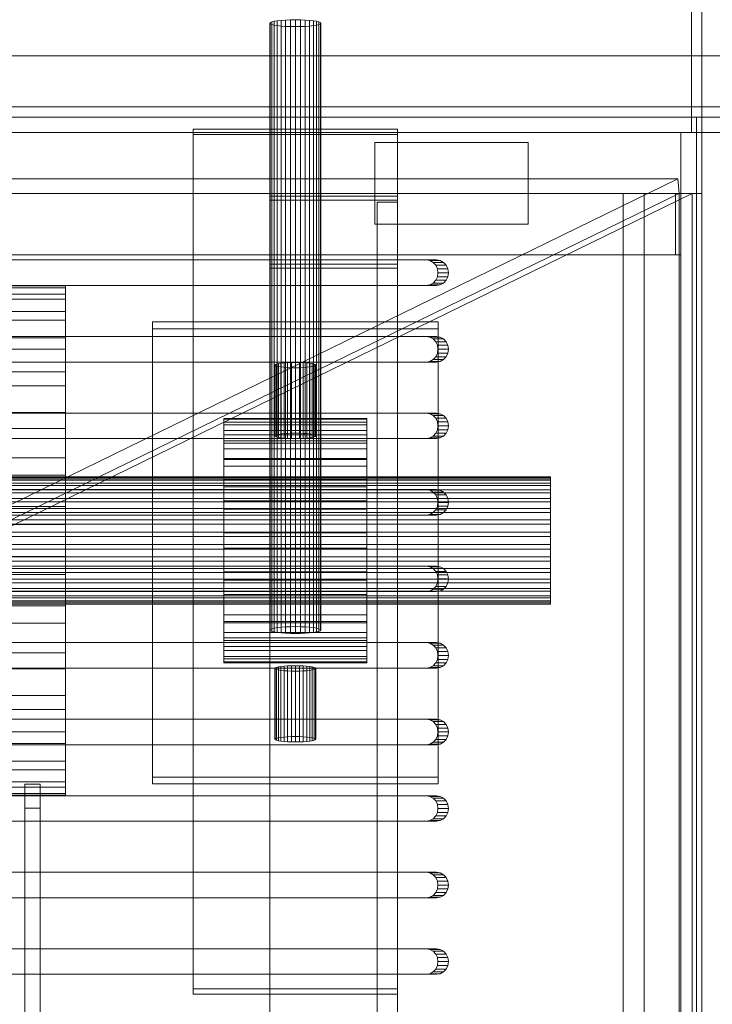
# Model space of a CAD drawing. Header units: millimetres. Extents: x -4738 to 65662, y -68080 to 6847.
# Tile 741 of 1056: x 27701 to 27837, y -17951 to -17758. Entities that reach past the tile are written whole.
import ezdxf

# ---------------------------------------------------------------- set-up
doc = ezdxf.new("R2010")
doc.units = ezdxf.units.MM
doc.layers.add('superior_bajante_movil', color=7, linetype='Continuous', lineweight=0)
doc.layers.add('superior_C09', color=7, linetype='Continuous', lineweight=0)

msp = doc.modelspace()

# ---------------------------------------------------------------- linework, layer by layer
at = {"layer": 'superior_bajante_movil'}
for p, q in [((27832.64, -17780), (27832.64, -17745)), ((27834.693, -17745), (27834.693, -17780)), ((28352.55, -17765), (26849.041, -17765)), ((26850.067, -17765), (28353.576, -17765)), ((26833.309, -17775), (28336.817, -17775)), ((28350.498, -17775), (26846.989, -17775)), ((26849.041, -17777), (28352.55, -17777)), ((26850.067, -17777), (28353.576, -17777)), ((28350.498, -17777), (27833.667, -17777)), ((27833.667, -17777), (27833.667, -18183)), ((27834.693, -17777), (27833.667, -17777)), ((27834.693, -18183), (27834.693, -17777)), ((27834.693, -17777), (28351.524, -17777)), ((26850.067, -17780), (28353.576, -17780)), ((27830.588, -17780), (27078.834, -17780)), ((27080.886, -17780), (27832.64, -17780)), ((27082.939, -17780), (27834.693, -17780)), ((27836.745, -17780), (27084.991, -17780)), ((27830.588, -17792), (27830.588, -17780)), ((27834.693, -17780), (27830.588, -17780)), ((27834.693, -17780), (27832.64, -17780)), ((28351.524, -17780), (27834.693, -17780)), ((27834.693, -17780), (27834.693, -18180)), ((27836.745, -17780), (27834.693, -17780)), ((27834.693, -17780), (27834.693, -17792)), ((27770.656, -17798), (27770.656, -17782)), ((27770.656, -17782), (27800.656, -17782)), ((27800.656, -17782), (27800.656, -17798)), ((27829.98, -17789.103), (27078.226, -17789.103)), ((27649.801, -17877.103), (27829.98, -17789.103)), ((27829.98, -17789.103), (27830.246, -17792)), ((27829.562, -17792), (27077.808, -17792)), ((27078.492, -17792), (27830.246, -17792)), ((27078.834, -17792), (27830.588, -17792)), ((27834.693, -17792), (27082.939, -17792)), ((27650.067, -17880), (27830.246, -17792)), ((27832.777, -17792), (27652.598, -17880)), ((27830.588, -17792), (27819.312, -17792)), ((27819.312, -17792), (27819.312, -18168)), ((27823.416, -17792), (27819.312, -17792)), ((27823.416, -18168), (27823.416, -17792)), ((27823.416, -17792), (27834.693, -17792)), ((27829.562, -17804), (27829.562, -17792)), ((27830.588, -17792), (27829.562, -17792)), ((27830.246, -17792), (27830.246, -18168)), ((27830.246, -17792), (27832.777, -17792)), ((27834.693, -17792), (27830.588, -17792)), ((27830.588, -18168), (27830.588, -17792)), ((27830.588, -17792), (27830.588, -17804)), ((27832.777, -18168), (27832.777, -17792)), ((27834.693, -17792), (27834.693, -18168)), ((27800.656, -17798), (27770.656, -17798)), ((27077.808, -17804), (27829.562, -17804)), ((27830.588, -17804), (27078.834, -17804)), ((27830.588, -17804), (27829.562, -17804)), ((27780.66, -17805), (27644.405, -17805)), ((27646.457, -17805), (27782.712, -17805)), ((27780.66, -17805), (27782.712, -17805)), ((27781.386, -17805.122), (27780.66, -17805)), ((27781.386, -17805.122), (27783.438, -17805.122)), ((27782.041, -17805.477), (27781.386, -17805.122)), ((27782.041, -17805.477), (27784.093, -17805.477)), ((27782.561, -17806.031), (27782.041, -17805.477)), ((27782.561, -17806.031), (27784.613, -17806.031)), ((27782.895, -17806.727), (27782.561, -17806.031)), ((27782.712, -17805), (27783.438, -17805.122)), ((27782.895, -17806.727), (27784.947, -17806.727)), ((27783.01, -17807.5), (27782.895, -17806.727)), ((27783.438, -17805.122), (27784.093, -17805.477)), ((27784.093, -17805.477), (27784.613, -17806.031)), ((27784.613, -17806.031), (27784.947, -17806.727)), ((27784.947, -17806.727), (27785.062, -17807.5)), ((27782.561, -17808.969), (27782.895, -17808.273)), ((27782.895, -17808.273), (27783.01, -17807.5)), ((27782.895, -17808.273), (27784.947, -17808.273)), ((27783.01, -17807.5), (27785.062, -17807.5)), ((27784.947, -17808.273), (27784.613, -17808.969)), ((27785.062, -17807.5), (27784.947, -17808.273)), ((27644.405, -17810), (27780.66, -17810)), ((27782.712, -17810), (27646.457, -17810)), ((27780.66, -17810), (27781.386, -17809.878)), ((27780.66, -17810), (27782.712, -17810)), ((27781.386, -17809.878), (27782.041, -17809.523)), ((27781.386, -17809.878), (27783.438, -17809.878)), ((27782.041, -17809.523), (27782.561, -17808.969)), ((27782.041, -17809.523), (27784.093, -17809.523)), ((27782.561, -17808.969), (27784.613, -17808.969)), ((27783.438, -17809.878), (27782.712, -17810)), ((27784.093, -17809.523), (27783.438, -17809.878)), ((27784.613, -17808.969), (27784.093, -17809.523)), ((27780.66, -17820), (27644.405, -17820)), ((27646.457, -17820), (27782.712, -17820)), ((27780.66, -17820), (27782.712, -17820)), ((27781.386, -17820.122), (27780.66, -17820)), ((27781.386, -17820.122), (27783.438, -17820.122)), ((27782.041, -17820.477), (27781.386, -17820.122)), ((27782.712, -17820), (27783.438, -17820.122)), ((27783.438, -17820.122), (27784.093, -17820.477)), ((27782.041, -17820.477), (27784.093, -17820.477)), ((27782.561, -17821.031), (27782.041, -17820.477)), ((27782.561, -17821.031), (27784.613, -17821.031)), ((27782.895, -17821.727), (27782.561, -17821.031)), ((27782.895, -17821.727), (27784.947, -17821.727)), ((27783.01, -17822.5), (27782.895, -17821.727)), ((27784.093, -17820.477), (27784.613, -17821.031)), ((27784.613, -17821.031), (27784.947, -17821.727)), ((27784.947, -17821.727), (27785.062, -17822.5)), ((27782.041, -17824.523), (27782.561, -17823.969)), ((27782.561, -17823.969), (27782.895, -17823.273)), ((27782.561, -17823.969), (27784.613, -17823.969)), ((27782.895, -17823.273), (27783.01, -17822.5)), ((27782.895, -17823.273), (27784.947, -17823.273)), ((27783.01, -17822.5), (27785.062, -17822.5)), ((27784.613, -17823.969), (27784.093, -17824.523)), ((27784.947, -17823.273), (27784.613, -17823.969)), ((27785.062, -17822.5), (27784.947, -17823.273)), ((27644.405, -17825), (27780.66, -17825)), ((27782.712, -17825), (27646.457, -17825)), ((27780.66, -17825), (27781.386, -17824.878)), ((27780.66, -17825), (27782.712, -17825)), ((27781.386, -17824.878), (27782.041, -17824.523)), ((27781.386, -17824.878), (27783.438, -17824.878)), ((27782.041, -17824.523), (27784.093, -17824.523)), ((27783.438, -17824.878), (27782.712, -17825)), ((27784.093, -17824.523), (27783.438, -17824.878)), ((27780.66, -17835), (27644.405, -17835)), ((27646.457, -17835), (27782.712, -17835)), ((27780.66, -17835), (27782.712, -17835)), ((27781.386, -17835.122), (27780.66, -17835)), ((27781.386, -17835.122), (27783.438, -17835.122)), ((27782.041, -17835.477), (27781.386, -17835.122)), ((27782.041, -17835.477), (27784.093, -17835.477)), ((27782.561, -17836.031), (27782.041, -17835.477)), ((27782.712, -17835), (27783.438, -17835.122)), ((27783.438, -17835.122), (27784.093, -17835.477)), ((27784.093, -17835.477), (27784.613, -17836.031)), ((27782.561, -17836.031), (27784.613, -17836.031)), ((27782.895, -17836.727), (27782.561, -17836.031)), ((27782.895, -17836.727), (27784.947, -17836.727)), ((27783.01, -17837.5), (27782.895, -17836.727)), ((27782.895, -17838.273), (27783.01, -17837.5)), ((27783.01, -17837.5), (27785.062, -17837.5)), ((27784.613, -17836.031), (27784.947, -17836.727)), ((27784.947, -17836.727), (27785.062, -17837.5)), ((27785.062, -17837.5), (27784.947, -17838.273)), ((27781.386, -17839.878), (27782.041, -17839.523)), ((27782.041, -17839.523), (27782.561, -17838.969)), ((27782.041, -17839.523), (27784.093, -17839.523)), ((27782.561, -17838.969), (27782.895, -17838.273)), ((27782.561, -17838.969), (27784.613, -17838.969)), ((27782.895, -17838.273), (27784.947, -17838.273)), ((27784.093, -17839.523), (27783.438, -17839.878)), ((27784.613, -17838.969), (27784.093, -17839.523)), ((27784.947, -17838.273), (27784.613, -17838.969)), ((27644.405, -17840), (27780.66, -17840)), ((27782.712, -17840), (27646.457, -17840)), ((27780.66, -17840), (27781.386, -17839.878)), ((27780.66, -17840), (27782.712, -17840)), ((27781.386, -17839.878), (27783.438, -17839.878)), ((27783.438, -17839.878), (27782.712, -17840)), ((27780.66, -17850), (27644.405, -17850)), ((27646.457, -17850), (27782.712, -17850)), ((27780.66, -17850), (27782.712, -17850)), ((27781.386, -17850.122), (27780.66, -17850)), ((27781.386, -17850.122), (27783.438, -17850.122)), ((27782.041, -17850.477), (27781.386, -17850.122)), ((27782.041, -17850.477), (27784.093, -17850.477)), ((27782.561, -17851.031), (27782.041, -17850.477)), ((27782.561, -17851.031), (27784.613, -17851.031)), ((27782.895, -17851.727), (27782.561, -17851.031)), ((27782.712, -17850), (27783.438, -17850.122)), ((27783.438, -17850.122), (27784.093, -17850.477)), ((27784.093, -17850.477), (27784.613, -17851.031)), ((27784.613, -17851.031), (27784.947, -17851.727)), ((27782.895, -17851.727), (27784.947, -17851.727)), ((27783.01, -17852.5), (27782.895, -17851.727)), ((27782.895, -17853.273), (27783.01, -17852.5)), ((27783.01, -17852.5), (27785.062, -17852.5)), ((27784.947, -17851.727), (27785.062, -17852.5)), ((27785.062, -17852.5), (27784.947, -17853.273)), ((27644.405, -17855), (27780.66, -17855)), ((27782.712, -17855), (27646.457, -17855)), ((27780.66, -17855), (27781.386, -17854.878)), ((27780.66, -17855), (27782.712, -17855)), ((27781.386, -17854.878), (27782.041, -17854.523)), ((27781.386, -17854.878), (27783.438, -17854.878)), ((27782.041, -17854.523), (27782.561, -17853.969)), ((27782.041, -17854.523), (27784.093, -17854.523)), ((27782.561, -17853.969), (27782.895, -17853.273)), ((27782.561, -17853.969), (27784.613, -17853.969)), ((27783.438, -17854.878), (27782.712, -17855)), ((27782.895, -17853.273), (27784.947, -17853.273)), ((27784.093, -17854.523), (27783.438, -17854.878)), ((27784.613, -17853.969), (27784.093, -17854.523)), ((27784.947, -17853.273), (27784.613, -17853.969)), ((27780.66, -17865), (27644.405, -17865)), ((27646.457, -17865), (27782.712, -17865)), ((27780.66, -17865), (27782.712, -17865)), ((27781.386, -17865.122), (27780.66, -17865)), ((27781.386, -17865.122), (27783.438, -17865.122)), ((27782.041, -17865.477), (27781.386, -17865.122)), ((27782.041, -17865.477), (27784.093, -17865.477)), ((27782.561, -17866.031), (27782.041, -17865.477)), ((27782.561, -17866.031), (27784.613, -17866.031)), ((27782.895, -17866.727), (27782.561, -17866.031)), ((27782.712, -17865), (27783.438, -17865.122)), ((27782.895, -17866.727), (27784.947, -17866.727)), ((27783.01, -17867.5), (27782.895, -17866.727)), ((27783.438, -17865.122), (27784.093, -17865.477)), ((27784.093, -17865.477), (27784.613, -17866.031)), ((27784.613, -17866.031), (27784.947, -17866.727)), ((27784.947, -17866.727), (27785.062, -17867.5)), ((27782.561, -17868.969), (27782.895, -17868.273)), ((27782.895, -17868.273), (27783.01, -17867.5)), ((27782.895, -17868.273), (27784.947, -17868.273)), ((27783.01, -17867.5), (27785.062, -17867.5)), ((27784.947, -17868.273), (27784.613, -17868.969)), ((27785.062, -17867.5), (27784.947, -17868.273)), ((27644.405, -17870), (27780.66, -17870)), ((27782.712, -17870), (27646.457, -17870)), ((27780.66, -17870), (27781.386, -17869.878)), ((27780.66, -17870), (27782.712, -17870)), ((27781.386, -17869.878), (27782.041, -17869.523)), ((27781.386, -17869.878), (27783.438, -17869.878)), ((27782.041, -17869.523), (27782.561, -17868.969)), ((27782.041, -17869.523), (27784.093, -17869.523)), ((27782.561, -17868.969), (27784.613, -17868.969)), ((27783.438, -17869.878), (27782.712, -17870)), ((27784.093, -17869.523), (27783.438, -17869.878)), ((27784.613, -17868.969), (27784.093, -17869.523)), ((27780.66, -17880), (27644.405, -17880)), ((27646.457, -17880), (27782.712, -17880)), ((27780.66, -17880), (27782.712, -17880)), ((27781.386, -17880.122), (27780.66, -17880)), ((27781.386, -17880.122), (27783.438, -17880.122)), ((27782.041, -17880.477), (27781.386, -17880.122)), ((27782.712, -17880), (27783.438, -17880.122)), ((27783.438, -17880.122), (27784.093, -17880.477)), ((27782.041, -17880.477), (27784.093, -17880.477)), ((27782.561, -17881.031), (27782.041, -17880.477)), ((27782.561, -17881.031), (27784.613, -17881.031)), ((27782.895, -17881.727), (27782.561, -17881.031)), ((27782.895, -17881.727), (27784.947, -17881.727)), ((27783.01, -17882.5), (27782.895, -17881.727)), ((27784.093, -17880.477), (27784.613, -17881.031)), ((27784.613, -17881.031), (27784.947, -17881.727)), ((27784.947, -17881.727), (27785.062, -17882.5)), ((27782.041, -17884.523), (27782.561, -17883.969)), ((27782.561, -17883.969), (27782.895, -17883.273)), ((27782.561, -17883.969), (27784.613, -17883.969)), ((27782.895, -17883.273), (27783.01, -17882.5)), ((27782.895, -17883.273), (27784.947, -17883.273)), ((27783.01, -17882.5), (27785.062, -17882.5)), ((27784.613, -17883.969), (27784.093, -17884.523)), ((27784.947, -17883.273), (27784.613, -17883.969)), ((27785.062, -17882.5), (27784.947, -17883.273)), ((27644.405, -17885), (27780.66, -17885)), ((27782.712, -17885), (27646.457, -17885)), ((27780.66, -17885), (27781.386, -17884.878)), ((27780.66, -17885), (27782.712, -17885)), ((27781.386, -17884.878), (27782.041, -17884.523)), ((27781.386, -17884.878), (27783.438, -17884.878)), ((27782.041, -17884.523), (27784.093, -17884.523)), ((27783.438, -17884.878), (27782.712, -17885)), ((27784.093, -17884.523), (27783.438, -17884.878)), ((27780.66, -17895), (27644.405, -17895)), ((27646.457, -17895), (27782.712, -17895)), ((27780.66, -17895), (27782.712, -17895)), ((27781.386, -17895.122), (27780.66, -17895)), ((27781.386, -17895.122), (27783.438, -17895.122)), ((27782.041, -17895.477), (27781.386, -17895.122)), ((27782.041, -17895.477), (27784.093, -17895.477)), ((27782.561, -17896.031), (27782.041, -17895.477)), ((27782.712, -17895), (27783.438, -17895.122)), ((27783.438, -17895.122), (27784.093, -17895.477)), ((27784.093, -17895.477), (27784.613, -17896.031)), ((27782.561, -17896.031), (27784.613, -17896.031)), ((27782.895, -17896.727), (27782.561, -17896.031)), ((27782.895, -17896.727), (27784.947, -17896.727)), ((27783.01, -17897.5), (27782.895, -17896.727)), ((27782.895, -17898.273), (27783.01, -17897.5)), ((27783.01, -17897.5), (27785.062, -17897.5)), ((27784.613, -17896.031), (27784.947, -17896.727)), ((27784.947, -17896.727), (27785.062, -17897.5)), ((27785.062, -17897.5), (27784.947, -17898.273)), ((27781.386, -17899.878), (27782.041, -17899.523)), ((27782.041, -17899.523), (27782.561, -17898.969)), ((27782.041, -17899.523), (27784.093, -17899.523)), ((27782.561, -17898.969), (27782.895, -17898.273)), ((27782.561, -17898.969), (27784.613, -17898.969)), ((27782.895, -17898.273), (27784.947, -17898.273)), ((27784.093, -17899.523), (27783.438, -17899.878)), ((27784.613, -17898.969), (27784.093, -17899.523)), ((27784.947, -17898.273), (27784.613, -17898.969)), ((27644.405, -17900), (27780.66, -17900)), ((27782.712, -17900), (27646.457, -17900)), ((27780.66, -17900), (27781.386, -17899.878)), ((27780.66, -17900), (27782.712, -17900)), ((27781.386, -17899.878), (27783.438, -17899.878)), ((27783.438, -17899.878), (27782.712, -17900)), ((27780.66, -17910), (27644.405, -17910)), ((27646.457, -17910), (27782.712, -17910)), ((27780.66, -17910), (27782.712, -17910)), ((27781.386, -17910.122), (27780.66, -17910)), ((27781.386, -17910.122), (27783.438, -17910.122)), ((27782.041, -17910.477), (27781.386, -17910.122)), ((27782.041, -17910.477), (27784.093, -17910.477)), ((27782.561, -17911.031), (27782.041, -17910.477)), ((27782.561, -17911.031), (27784.613, -17911.031)), ((27782.895, -17911.727), (27782.561, -17911.031)), ((27782.712, -17910), (27783.438, -17910.122)), ((27783.438, -17910.122), (27784.093, -17910.477)), ((27784.093, -17910.477), (27784.613, -17911.031)), ((27784.613, -17911.031), (27784.947, -17911.727)), ((27782.895, -17911.727), (27784.947, -17911.727)), ((27783.01, -17912.5), (27782.895, -17911.727)), ((27782.895, -17913.273), (27783.01, -17912.5)), ((27783.01, -17912.5), (27785.062, -17912.5)), ((27784.947, -17911.727), (27785.062, -17912.5)), ((27785.062, -17912.5), (27784.947, -17913.273)), ((27780.66, -17915), (27781.386, -17914.878)), ((27781.386, -17914.878), (27782.041, -17914.523)), ((27781.386, -17914.878), (27783.438, -17914.878)), ((27782.041, -17914.523), (27782.561, -17913.969)), ((27782.041, -17914.523), (27784.093, -17914.523)), ((27782.561, -17913.969), (27782.895, -17913.273)), ((27782.561, -17913.969), (27784.613, -17913.969)), ((27783.438, -17914.878), (27782.712, -17915)), ((27782.895, -17913.273), (27784.947, -17913.273)), ((27784.093, -17914.523), (27783.438, -17914.878)), ((27784.613, -17913.969), (27784.093, -17914.523)), ((27784.947, -17913.273), (27784.613, -17913.969)), ((27644.405, -17915), (27780.66, -17915)), ((27782.712, -17915), (27646.457, -17915)), ((27780.66, -17915), (27782.712, -17915)), ((27780.66, -17925), (27644.405, -17925)), ((27646.457, -17925), (27782.712, -17925)), ((27780.66, -17925), (27782.712, -17925)), ((27781.386, -17925.122), (27780.66, -17925)), ((27781.386, -17925.122), (27783.438, -17925.122)), ((27782.041, -17925.477), (27781.386, -17925.122)), ((27782.041, -17925.477), (27784.093, -17925.477)), ((27782.561, -17926.031), (27782.041, -17925.477)), ((27782.561, -17926.031), (27784.613, -17926.031)), ((27782.895, -17926.727), (27782.561, -17926.031)), ((27782.712, -17925), (27783.438, -17925.122)), ((27783.438, -17925.122), (27784.093, -17925.477)), ((27784.093, -17925.477), (27784.613, -17926.031)), ((27784.613, -17926.031), (27784.947, -17926.727)), ((27782.561, -17928.969), (27782.895, -17928.273)), ((27782.895, -17926.727), (27784.947, -17926.727)), ((27783.01, -17927.5), (27782.895, -17926.727)), ((27782.895, -17928.273), (27783.01, -17927.5)), ((27782.895, -17928.273), (27784.947, -17928.273)), ((27783.01, -17927.5), (27785.062, -17927.5)), ((27784.947, -17928.273), (27784.613, -17928.969)), ((27784.947, -17926.727), (27785.062, -17927.5)), ((27785.062, -17927.5), (27784.947, -17928.273)), ((27644.405, -17930), (27780.66, -17930)), ((27782.712, -17930), (27646.457, -17930)), ((27780.66, -17930), (27781.386, -17929.878)), ((27780.66, -17930), (27782.712, -17930)), ((27781.386, -17929.878), (27782.041, -17929.523)), ((27781.386, -17929.878), (27783.438, -17929.878)), ((27782.041, -17929.523), (27782.561, -17928.969)), ((27782.041, -17929.523), (27784.093, -17929.523)), ((27782.561, -17928.969), (27784.613, -17928.969)), ((27783.438, -17929.878), (27782.712, -17930)), ((27784.093, -17929.523), (27783.438, -17929.878)), ((27784.613, -17928.969), (27784.093, -17929.523)), ((27780.66, -17940), (27644.405, -17940)), ((27646.457, -17940), (27782.712, -17940)), ((27780.66, -17940), (27782.712, -17940)), ((27781.386, -17940.122), (27780.66, -17940)), ((27782.712, -17940), (27783.438, -17940.122)), ((27781.386, -17940.122), (27783.438, -17940.122)), ((27782.041, -17940.477), (27781.386, -17940.122)), ((27782.041, -17940.477), (27784.093, -17940.477)), ((27782.561, -17941.031), (27782.041, -17940.477)), ((27782.561, -17941.031), (27784.613, -17941.031)), ((27782.895, -17941.727), (27782.561, -17941.031)), ((27782.895, -17941.727), (27784.947, -17941.727)), ((27783.01, -17942.5), (27782.895, -17941.727)), ((27783.438, -17940.122), (27784.093, -17940.477)), ((27784.093, -17940.477), (27784.613, -17941.031)), ((27784.613, -17941.031), (27784.947, -17941.727)), ((27784.947, -17941.727), (27785.062, -17942.5)), ((27782.561, -17943.969), (27782.895, -17943.273)), ((27782.895, -17943.273), (27783.01, -17942.5)), ((27782.895, -17943.273), (27784.947, -17943.273)), ((27783.01, -17942.5), (27785.062, -17942.5)), ((27784.947, -17943.273), (27784.613, -17943.969)), ((27785.062, -17942.5), (27784.947, -17943.273)), ((27644.405, -17945), (27780.66, -17945)), ((27782.712, -17945), (27646.457, -17945)), ((27780.66, -17945), (27781.386, -17944.878)), ((27780.66, -17945), (27782.712, -17945)), ((27781.386, -17944.878), (27782.041, -17944.523)), ((27781.386, -17944.878), (27783.438, -17944.878)), ((27782.041, -17944.523), (27782.561, -17943.969)), ((27782.041, -17944.523), (27784.093, -17944.523)), ((27782.561, -17943.969), (27784.613, -17943.969)), ((27783.438, -17944.878), (27782.712, -17945)), ((27784.093, -17944.523), (27783.438, -17944.878)), ((27784.613, -17943.969), (27784.093, -17944.523))]:
    msp.add_line(p, q, dxfattribs=at)
at = {"layer": 'superior_C09'}
for p, q in [((27750.067, -17758.601), (27750.164, -17758.471)), ((27750.164, -17758.731), (27750.067, -17758.601)), ((27750.067, -17758.601), (27750.067, -17877.531)), ((27750.164, -17758.471), (27750.448, -17758.346)), ((27750.164, -17758.471), (27750.164, -17877.401)), ((27750.448, -17758.346), (27750.91, -17758.231)), ((27750.448, -17758.346), (27750.448, -17877.276)), ((27750.91, -17758.231), (27751.532, -17758.13)), ((27750.91, -17758.231), (27750.91, -17877.161)), ((27751.532, -17758.13), (27752.29, -17758.047)), ((27751.532, -17758.13), (27751.532, -17877.06)), ((27752.29, -17758.047), (27753.154, -17757.985)), ((27752.29, -17758.047), (27752.29, -17876.977)), ((27753.154, -17757.985), (27754.092, -17757.947)), ((27753.154, -17757.985), (27753.154, -17876.916)), ((27754.092, -17757.947), (27755.067, -17757.935)), ((27754.092, -17757.947), (27754.092, -17876.878)), ((27755.067, -17757.935), (27756.043, -17757.947)), ((27755.067, -17757.935), (27755.067, -17876.865)), ((27756.043, -17757.947), (27756.981, -17757.985)), ((27756.043, -17757.947), (27756.043, -17876.878)), ((27756.981, -17757.985), (27757.845, -17758.047)), ((27756.981, -17757.985), (27756.981, -17876.916)), ((27757.845, -17758.047), (27758.603, -17758.13)), ((27757.845, -17758.047), (27757.845, -17876.977)), ((27758.603, -17758.13), (27759.225, -17758.231)), ((27758.603, -17758.13), (27758.603, -17877.06)), ((27759.225, -17758.231), (27759.687, -17758.346)), ((27759.225, -17758.231), (27759.225, -17877.161)), ((27759.687, -17758.346), (27759.971, -17758.471)), ((27759.687, -17758.346), (27759.687, -17877.276)), ((27759.971, -17758.471), (27760.067, -17758.601)), ((27759.971, -17758.471), (27759.971, -17877.401)), ((27760.067, -17758.601), (27759.971, -17758.731)), ((27760.067, -17877.531), (27760.067, -17758.601)), ((27750.448, -17758.856), (27750.164, -17758.731)), ((27750.164, -17758.731), (27750.164, -17877.661)), ((27750.91, -17758.971), (27750.448, -17758.856)), ((27750.448, -17758.856), (27750.448, -17877.786)), ((27751.532, -17759.072), (27750.91, -17758.971)), ((27750.91, -17758.971), (27750.91, -17877.901)), ((27752.29, -17759.155), (27751.532, -17759.072)), ((27751.532, -17759.072), (27751.532, -17878.002)), ((27753.154, -17759.216), (27752.29, -17759.155)), ((27752.29, -17759.155), (27752.29, -17878.085)), ((27754.092, -17759.254), (27753.154, -17759.216)), ((27753.154, -17759.216), (27753.154, -17878.146)), ((27755.067, -17759.267), (27754.092, -17759.254)), ((27754.092, -17759.254), (27754.092, -17878.184)), ((27756.043, -17759.254), (27755.067, -17759.267)), ((27755.067, -17759.267), (27755.067, -17878.197)), ((27756.981, -17759.216), (27756.043, -17759.254)), ((27756.043, -17759.254), (27756.043, -17878.184)), ((27757.845, -17759.155), (27756.981, -17759.216)), ((27756.981, -17759.216), (27756.981, -17878.146)), ((27758.603, -17759.072), (27757.845, -17759.155)), ((27757.845, -17759.155), (27757.845, -17878.085)), ((27759.225, -17758.971), (27758.603, -17759.072)), ((27758.603, -17759.072), (27758.603, -17878.002)), ((27759.687, -17758.856), (27759.225, -17758.971)), ((27759.225, -17758.971), (27759.225, -17877.901)), ((27759.971, -17758.731), (27759.687, -17758.856)), ((27759.687, -17758.856), (27759.687, -17877.786)), ((27759.971, -17758.731), (27759.971, -17877.661)), ((27735.067, -17779.355), (27735.067, -17947.84)), ((27775.067, -17779.355), (27735.067, -17779.355)), ((27735.067, -17779.355), (27735.067, -17780.421)), ((27775.067, -17947.84), (27775.067, -17779.355)), ((27775.067, -17780.421), (27775.067, -17779.355)), ((27735.067, -17780.421), (27775.067, -17780.421)), ((27735.067, -17948.905), (27735.067, -17780.421)), ((27775.067, -17780.421), (27775.067, -17948.905)), ((27750.067, -17792.489), (27750.067, -22171.241)), ((27775.067, -17792.489), (27750.067, -17792.489)), ((27750.067, -17792.489), (27750.067, -17793.289)), ((27750.067, -17793.289), (27775.067, -17793.289)), ((27750.067, -22172.041), (27750.067, -17793.289)), ((27775.067, -22171.241), (27775.067, -17792.489)), ((27775.067, -17793.289), (27775.067, -17792.489)), ((27775.067, -17793.289), (27775.067, -22172.041)), ((27771.067, -17793.689), (27771.067, -22172.44)), ((27775.067, -17793.689), (27771.067, -17793.689)), ((27771.067, -17793.689), (27771.067, -17806.612)), ((27775.067, -22172.44), (27775.067, -17793.689)), ((27775.067, -17806.612), (27775.067, -17793.689)), ((27750.067, -17805.813), (27750.067, -22184.565)), ((27775.067, -17805.813), (27750.067, -17805.813)), ((27750.067, -17805.813), (27750.067, -17806.612)), ((27750.067, -17806.612), (27775.067, -17806.612)), ((27750.067, -22185.364), (27750.067, -17806.612)), ((27771.067, -17806.612), (27775.067, -17806.612)), ((27771.067, -22185.364), (27771.067, -17806.612)), ((27775.067, -22184.565), (27775.067, -17805.813)), ((27775.067, -17806.612), (27775.067, -17805.813)), ((27775.067, -17806.612), (27775.067, -22185.364)), ((27290.067, -17810.098), (27710.067, -17810.098)), ((27290.067, -17810.446), (27710.067, -17810.446)), ((27710.067, -17811.669), (27710.067, -17810.098)), ((27710.067, -17810.098), (27710.067, -17810.446)), ((27710.067, -17810.446), (27710.067, -17812.698)), ((27290.067, -17811.669), (27710.067, -17811.669)), ((27290.067, -17812.698), (27710.067, -17812.698)), ((27710.067, -17815.096), (27710.067, -17811.669)), ((27710.067, -17812.698), (27710.067, -17816.767)), ((27290.067, -17815.096), (27710.067, -17815.096)), ((27710.067, -17820.249), (27710.067, -17815.096)), ((27290.067, -17816.767), (27710.067, -17816.767)), ((27710.067, -17816.767), (27710.067, -17822.498)), ((27727.067, -17817.133), (27727.067, -17906.331)), ((27783.067, -17817.133), (27727.067, -17817.133)), ((27727.067, -17817.133), (27727.067, -17818.466)), ((27727.067, -17818.466), (27783.067, -17818.466)), ((27727.067, -17907.663), (27727.067, -17818.466)), ((27783.067, -17906.331), (27783.067, -17817.133)), ((27783.067, -17818.466), (27783.067, -17817.133)), ((27783.067, -17818.466), (27783.067, -17907.663)), ((27290.067, -17820.249), (27710.067, -17820.249)), ((27710.067, -17826.93), (27710.067, -17820.249)), ((27290.067, -17822.498), (27710.067, -17822.498)), ((27710.067, -17822.498), (27710.067, -17829.67)), ((27751.067, -17825.595), (27751.144, -17825.491)), ((27751.144, -17825.699), (27751.067, -17825.595)), ((27751.067, -17825.595), (27751.067, -17839.47)), ((27751.144, -17825.491), (27751.372, -17825.391)), ((27751.144, -17825.491), (27751.144, -17839.366)), ((27751.372, -17825.799), (27751.144, -17825.699)), ((27751.144, -17825.699), (27751.144, -17839.574)), ((27751.372, -17825.391), (27751.742, -17825.299)), ((27751.372, -17825.391), (27751.372, -17839.266)), ((27751.742, -17825.891), (27751.372, -17825.799)), ((27751.372, -17825.799), (27751.372, -17839.674)), ((27751.742, -17825.299), (27752.239, -17825.218)), ((27751.742, -17825.299), (27751.742, -17839.174)), ((27752.239, -17825.972), (27751.742, -17825.891)), ((27751.742, -17825.891), (27751.742, -17839.766)), ((27752.239, -17825.218), (27752.845, -17825.152)), ((27752.239, -17825.218), (27752.239, -17839.093)), ((27752.845, -17826.038), (27752.239, -17825.972)), ((27752.239, -17825.972), (27752.239, -17839.847)), ((27752.845, -17825.152), (27753.537, -17825.103)), ((27752.845, -17825.152), (27752.845, -17839.027)), ((27753.537, -17826.087), (27752.845, -17826.038)), ((27752.845, -17826.038), (27752.845, -17839.913)), ((27753.537, -17825.103), (27754.287, -17825.072)), ((27753.537, -17825.103), (27753.537, -17838.978)), ((27754.287, -17826.118), (27753.537, -17826.087)), ((27753.537, -17826.087), (27753.537, -17839.962)), ((27754.287, -17825.072), (27755.067, -17825.062)), ((27754.287, -17825.072), (27754.287, -17838.947)), ((27755.067, -17826.128), (27754.287, -17826.118)), ((27754.287, -17826.118), (27754.287, -17839.993)), ((27755.067, -17825.062), (27755.848, -17825.072)), ((27755.067, -17825.062), (27755.067, -17838.937)), ((27755.848, -17826.118), (27755.067, -17826.128)), ((27755.067, -17826.128), (27755.067, -17840.003)), ((27755.848, -17825.072), (27756.598, -17825.103)), ((27755.848, -17825.072), (27755.848, -17838.947)), ((27756.598, -17826.087), (27755.848, -17826.118)), ((27755.848, -17826.118), (27755.848, -17839.993)), ((27756.598, -17825.103), (27757.29, -17825.152)), ((27756.598, -17825.103), (27756.598, -17838.978)), ((27757.29, -17826.038), (27756.598, -17826.087)), ((27756.598, -17826.087), (27756.598, -17839.962)), ((27757.29, -17825.152), (27757.896, -17825.218)), ((27757.29, -17825.152), (27757.29, -17839.027)), ((27757.896, -17825.972), (27757.29, -17826.038)), ((27757.29, -17826.038), (27757.29, -17839.913)), ((27757.896, -17825.218), (27758.393, -17825.299)), ((27757.896, -17825.218), (27757.896, -17839.093)), ((27758.393, -17825.891), (27757.896, -17825.972)), ((27757.896, -17825.972), (27757.896, -17839.847)), ((27758.393, -17825.299), (27758.763, -17825.391)), ((27758.393, -17825.299), (27758.393, -17839.174)), ((27758.763, -17825.799), (27758.393, -17825.891)), ((27758.393, -17825.891), (27758.393, -17839.766)), ((27758.763, -17825.391), (27758.991, -17825.491)), ((27758.763, -17825.391), (27758.763, -17839.266)), ((27758.991, -17825.699), (27758.763, -17825.799)), ((27758.763, -17825.799), (27758.763, -17839.674)), ((27758.991, -17825.491), (27759.067, -17825.595)), ((27758.991, -17825.491), (27758.991, -17839.366)), ((27759.067, -17825.595), (27758.991, -17825.699)), ((27758.991, -17825.699), (27758.991, -17839.574)), ((27759.067, -17839.47), (27759.067, -17825.595)), ((27290.067, -17826.93), (27710.067, -17826.93)), ((27710.067, -17834.882), (27710.067, -17826.93)), ((27290.067, -17829.67), (27710.067, -17829.67)), ((27710.067, -17829.67), (27710.067, -17838.008)), ((27290.067, -17834.882), (27710.067, -17834.882)), ((27710.067, -17843.799), (27710.067, -17834.882)), ((27741.067, -17836.214), (27741.067, -17836.047)), ((27741.067, -17836.047), (27741.067, -17836.801)), ((27741.067, -17836.047), (27769.067, -17836.047)), ((27741.067, -17837.295), (27741.067, -17836.214)), ((27741.067, -17836.214), (27769.067, -17836.214)), ((27741.067, -17836.801), (27741.067, -17838.446)), ((27741.067, -17836.801), (27769.067, -17836.801)), ((27741.067, -17839.248), (27741.067, -17837.295)), ((27741.067, -17837.295), (27769.067, -17837.295)), ((27769.067, -17836.801), (27769.067, -17836.047)), ((27769.067, -17836.047), (27769.067, -17836.214)), ((27769.067, -17836.214), (27769.067, -17837.295)), ((27769.067, -17838.446), (27769.067, -17836.801)), ((27769.067, -17837.295), (27769.067, -17839.248)), ((27290.067, -17838.008), (27710.067, -17838.008)), ((27710.067, -17838.008), (27710.067, -17847.191)), ((27741.067, -17838.446), (27741.067, -17840.92)), ((27741.067, -17838.446), (27769.067, -17838.446)), ((27741.067, -17841.999), (27741.067, -17839.248)), ((27741.067, -17839.248), (27769.067, -17839.248)), ((27751.144, -17839.366), (27751.067, -17839.47)), ((27751.067, -17839.47), (27751.144, -17839.574)), ((27751.372, -17839.266), (27751.144, -17839.366)), ((27751.144, -17839.574), (27751.372, -17839.674)), ((27751.742, -17839.174), (27751.372, -17839.266)), ((27751.372, -17839.674), (27751.742, -17839.766)), ((27752.239, -17839.093), (27751.742, -17839.174)), ((27752.845, -17839.027), (27752.239, -17839.093)), ((27753.537, -17838.978), (27752.845, -17839.027)), ((27754.287, -17838.947), (27753.537, -17838.978)), ((27755.067, -17838.937), (27754.287, -17838.947)), ((27755.848, -17838.947), (27755.067, -17838.937)), ((27756.598, -17838.978), (27755.848, -17838.947)), ((27757.29, -17839.027), (27756.598, -17838.978)), ((27757.896, -17839.093), (27757.29, -17839.027)), ((27758.393, -17839.174), (27757.896, -17839.093)), ((27758.763, -17839.266), (27758.393, -17839.174)), ((27758.393, -17839.766), (27758.763, -17839.674)), ((27758.991, -17839.366), (27758.763, -17839.266)), ((27758.763, -17839.674), (27758.991, -17839.574)), ((27759.067, -17839.47), (27758.991, -17839.366)), ((27758.991, -17839.574), (27759.067, -17839.47)), ((27769.067, -17840.92), (27769.067, -17838.446)), ((27769.067, -17839.248), (27769.067, -17841.999)), ((27741.067, -17840.428), (27741.067, -17876.107)), ((27769.067, -17840.428), (27741.067, -17840.428)), ((27741.067, -17840.428), (27741.067, -17843.893)), ((27741.067, -17840.92), (27741.067, -17844.126)), ((27741.067, -17840.92), (27769.067, -17840.92)), ((27751.742, -17839.766), (27752.239, -17839.847)), ((27752.239, -17839.847), (27752.845, -17839.913)), ((27752.845, -17839.913), (27753.537, -17839.962)), ((27753.537, -17839.962), (27754.287, -17839.993)), ((27754.287, -17839.993), (27755.067, -17840.003)), ((27755.067, -17840.003), (27755.848, -17839.993)), ((27755.848, -17839.993), (27756.598, -17839.962)), ((27756.598, -17839.962), (27757.29, -17839.913)), ((27757.29, -17839.913), (27757.896, -17839.847)), ((27757.896, -17839.847), (27758.393, -17839.766)), ((27769.067, -17876.107), (27769.067, -17840.428)), ((27769.067, -17843.893), (27769.067, -17840.428)), ((27769.067, -17844.126), (27769.067, -17840.92)), ((27741.067, -17845.442), (27741.067, -17841.999)), ((27741.067, -17841.999), (27769.067, -17841.999)), ((27769.067, -17841.999), (27769.067, -17845.442)), ((27290.067, -17843.799), (27710.067, -17843.799)), ((27710.067, -17853.338), (27710.067, -17843.799)), ((27741.067, -17843.893), (27769.067, -17843.893)), ((27741.067, -17879.572), (27741.067, -17843.893)), ((27741.067, -17844.126), (27741.067, -17847.943)), ((27741.067, -17844.126), (27769.067, -17844.126)), ((27741.067, -17849.444), (27741.067, -17845.442)), ((27741.067, -17845.442), (27769.067, -17845.442)), ((27769.067, -17843.893), (27769.067, -17879.572)), ((27769.067, -17847.943), (27769.067, -17844.126)), ((27769.067, -17845.442), (27769.067, -17849.444)), ((27290.067, -17847.191), (27710.067, -17847.191)), ((27710.067, -17847.191), (27710.067, -17856.866)), ((27195.067, -17847.525), (27805.067, -17847.525)), ((27195.067, -17847.611), (27805.067, -17847.611)), ((27195.067, -17847.917), (27805.067, -17847.917)), ((27195.067, -17848.174), (27805.067, -17848.174)), ((27195.067, -17848.774), (27805.067, -17848.774)), ((27195.067, -17849.192), (27805.067, -17849.192)), ((27741.067, -17847.943), (27741.067, -17852.223)), ((27741.067, -17847.943), (27769.067, -17847.943)), ((27769.067, -17852.223), (27769.067, -17847.943)), ((27805.067, -17847.917), (27805.067, -17847.525)), ((27805.067, -17847.525), (27805.067, -17847.611)), ((27805.067, -17847.611), (27805.067, -17848.174)), ((27805.067, -17848.774), (27805.067, -17847.917)), ((27805.067, -17848.174), (27805.067, -17849.192)), ((27805.067, -17850.062), (27805.067, -17848.774)), ((27805.067, -17849.192), (27805.067, -17850.625)), ((27195.067, -17850.062), (27805.067, -17850.062)), ((27195.067, -17850.625), (27805.067, -17850.625)), ((27741.067, -17853.852), (27741.067, -17849.444)), ((27741.067, -17849.444), (27769.067, -17849.444)), ((27769.067, -17849.444), (27769.067, -17853.852)), ((27805.067, -17851.733), (27805.067, -17850.062)), ((27805.067, -17850.625), (27805.067, -17852.418)), ((27195.067, -17851.733), (27805.067, -17851.733)), ((27195.067, -17852.418), (27805.067, -17852.418)), ((27741.067, -17852.223), (27741.067, -17856.802)), ((27741.067, -17852.223), (27769.067, -17852.223)), ((27769.067, -17856.802), (27769.067, -17852.223)), ((27805.067, -17853.72), (27805.067, -17851.733)), ((27805.067, -17852.418), (27805.067, -17854.502)), ((27195.067, -17853.72), (27805.067, -17853.72)), ((27195.067, -17854.502), (27805.067, -17854.502)), ((27290.067, -17853.338), (27710.067, -17853.338)), ((27710.067, -17863.134), (27710.067, -17853.338)), ((27741.067, -17858.496), (27741.067, -17853.852)), ((27741.067, -17853.852), (27769.067, -17853.852)), ((27769.067, -17853.852), (27769.067, -17858.496)), ((27805.067, -17855.95), (27805.067, -17853.72)), ((27805.067, -17854.502), (27805.067, -17856.798)), ((27195.067, -17855.95), (27805.067, -17855.95)), ((27195.067, -17856.798), (27805.067, -17856.798)), ((27290.067, -17856.866), (27710.067, -17856.866)), ((27710.067, -17856.866), (27710.067, -17866.662)), ((27741.067, -17856.802), (27741.067, -17861.504)), ((27741.067, -17856.802), (27769.067, -17856.802)), ((27769.067, -17861.504), (27769.067, -17856.802)), ((27805.067, -17858.335), (27805.067, -17855.95)), ((27805.067, -17856.798), (27805.067, -17859.217)), ((27195.067, -17858.335), (27805.067, -17858.335)), ((27741.067, -17863.198), (27741.067, -17858.496)), ((27741.067, -17858.496), (27769.067, -17858.496)), ((27769.067, -17858.496), (27769.067, -17863.198)), ((27805.067, -17860.783), (27805.067, -17858.335)), ((27195.067, -17859.217), (27805.067, -17859.217)), ((27195.067, -17860.783), (27805.067, -17860.783)), ((27805.067, -17859.217), (27805.067, -17861.665)), ((27805.067, -17863.202), (27805.067, -17860.783)), ((27195.067, -17861.665), (27805.067, -17861.665)), ((27741.067, -17861.504), (27741.067, -17866.148)), ((27741.067, -17861.504), (27769.067, -17861.504)), ((27769.067, -17866.148), (27769.067, -17861.504)), ((27805.067, -17861.665), (27805.067, -17864.05)), ((27195.067, -17863.202), (27805.067, -17863.202)), ((27195.067, -17864.05), (27805.067, -17864.05)), ((27290.067, -17863.134), (27710.067, -17863.134)), ((27710.067, -17872.809), (27710.067, -17863.134)), ((27741.067, -17867.777), (27741.067, -17863.198)), ((27741.067, -17863.198), (27769.067, -17863.198)), ((27769.067, -17863.198), (27769.067, -17867.777)), ((27805.067, -17865.498), (27805.067, -17863.202)), ((27805.067, -17864.05), (27805.067, -17866.28)), ((27195.067, -17865.498), (27805.067, -17865.498)), ((27195.067, -17866.28), (27805.067, -17866.28)), ((27290.067, -17866.662), (27710.067, -17866.662)), ((27710.067, -17866.662), (27710.067, -17876.201)), ((27741.067, -17866.148), (27741.067, -17870.556)), ((27741.067, -17866.148), (27769.067, -17866.148)), ((27769.067, -17870.556), (27769.067, -17866.148)), ((27805.067, -17867.582), (27805.067, -17865.498)), ((27805.067, -17866.28), (27805.067, -17868.267)), ((27195.067, -17867.582), (27805.067, -17867.582)), ((27195.067, -17868.267), (27805.067, -17868.267)), ((27741.067, -17872.057), (27741.067, -17867.777)), ((27741.067, -17867.777), (27769.067, -17867.777)), ((27769.067, -17867.777), (27769.067, -17872.057)), ((27805.067, -17869.375), (27805.067, -17867.582)), ((27805.067, -17868.267), (27805.067, -17869.938)), ((27195.067, -17869.375), (27805.067, -17869.375)), ((27195.067, -17869.938), (27805.067, -17869.938)), ((27741.067, -17870.556), (27741.067, -17874.558)), ((27741.067, -17870.556), (27769.067, -17870.556)), ((27769.067, -17874.558), (27769.067, -17870.556)), ((27805.067, -17870.808), (27805.067, -17869.375)), ((27805.067, -17869.938), (27805.067, -17871.226)), ((27195.067, -17870.808), (27805.067, -17870.808)), ((27195.067, -17871.226), (27805.067, -17871.226)), ((27195.067, -17871.826), (27805.067, -17871.826)), ((27195.067, -17872.083), (27805.067, -17872.083)), ((27805.067, -17872.389), (27195.067, -17872.389)), ((27195.067, -17872.475), (27805.067, -17872.475)), ((27741.067, -17875.874), (27741.067, -17872.057)), ((27741.067, -17872.057), (27769.067, -17872.057)), ((27769.067, -17872.057), (27769.067, -17875.874)), ((27805.067, -17871.826), (27805.067, -17870.808)), ((27805.067, -17871.226), (27805.067, -17872.083)), ((27805.067, -17872.389), (27805.067, -17871.826)), ((27805.067, -17872.083), (27805.067, -17872.475)), ((27805.067, -17872.475), (27805.067, -17872.389)), ((27290.067, -17872.809), (27710.067, -17872.809)), ((27710.067, -17881.992), (27710.067, -17872.809)), ((27290.067, -17876.201), (27710.067, -17876.201)), ((27710.067, -17876.201), (27710.067, -17885.118)), ((27741.067, -17874.558), (27741.067, -17878.001)), ((27741.067, -17874.558), (27769.067, -17874.558)), ((27741.067, -17879.08), (27741.067, -17875.874)), ((27741.067, -17875.874), (27769.067, -17875.874)), ((27741.067, -17876.107), (27769.067, -17876.107)), ((27741.067, -17879.572), (27741.067, -17876.107)), ((27769.067, -17878.001), (27769.067, -17874.558)), ((27769.067, -17875.874), (27769.067, -17879.08)), ((27769.067, -17879.572), (27769.067, -17876.107)), ((27741.067, -17878.001), (27741.067, -17880.752)), ((27741.067, -17878.001), (27769.067, -17878.001)), ((27750.164, -17877.401), (27750.067, -17877.531)), ((27750.067, -17877.531), (27750.164, -17877.661)), ((27750.448, -17877.276), (27750.164, -17877.401)), ((27750.164, -17877.661), (27750.448, -17877.786)), ((27750.91, -17877.161), (27750.448, -17877.276)), ((27750.448, -17877.786), (27750.91, -17877.901)), ((27751.532, -17877.06), (27750.91, -17877.161)), ((27750.91, -17877.901), (27751.532, -17878.002)), ((27752.29, -17876.977), (27751.532, -17877.06)), ((27751.532, -17878.002), (27752.29, -17878.085)), ((27753.154, -17876.916), (27752.29, -17876.977)), ((27752.29, -17878.085), (27753.154, -17878.146)), ((27754.092, -17876.878), (27753.154, -17876.916)), ((27753.154, -17878.146), (27754.092, -17878.184)), ((27755.067, -17876.865), (27754.092, -17876.878)), ((27754.092, -17878.184), (27755.067, -17878.197)), ((27756.043, -17876.878), (27755.067, -17876.865)), ((27755.067, -17878.197), (27756.043, -17878.184)), ((27756.981, -17876.916), (27756.043, -17876.878)), ((27756.043, -17878.184), (27756.981, -17878.146)), ((27757.845, -17876.977), (27756.981, -17876.916)), ((27756.981, -17878.146), (27757.845, -17878.085)), ((27758.603, -17877.06), (27757.845, -17876.977)), ((27757.845, -17878.085), (27758.603, -17878.002)), ((27759.225, -17877.161), (27758.603, -17877.06)), ((27758.603, -17878.002), (27759.225, -17877.901)), ((27759.687, -17877.276), (27759.225, -17877.161)), ((27759.225, -17877.901), (27759.687, -17877.786)), ((27759.971, -17877.401), (27759.687, -17877.276)), ((27759.687, -17877.786), (27759.971, -17877.661)), ((27760.067, -17877.531), (27759.971, -17877.401)), ((27759.971, -17877.661), (27760.067, -17877.531)), ((27769.067, -17880.752), (27769.067, -17878.001)), ((27741.067, -17881.554), (27741.067, -17879.08)), ((27741.067, -17879.08), (27769.067, -17879.08)), ((27769.067, -17879.572), (27741.067, -17879.572)), ((27769.067, -17879.08), (27769.067, -17881.554)), ((27290.067, -17881.992), (27710.067, -17881.992)), ((27710.067, -17890.33), (27710.067, -17881.992)), ((27741.067, -17880.752), (27741.067, -17882.705)), ((27741.067, -17880.752), (27769.067, -17880.752)), ((27741.067, -17883.199), (27741.067, -17881.554)), ((27741.067, -17881.554), (27769.067, -17881.554)), ((27769.067, -17882.705), (27769.067, -17880.752)), ((27769.067, -17881.554), (27769.067, -17883.199)), ((27741.067, -17882.705), (27741.067, -17883.786)), ((27741.067, -17882.705), (27769.067, -17882.705)), ((27741.067, -17883.953), (27741.067, -17883.199)), ((27741.067, -17883.199), (27769.067, -17883.199)), ((27741.067, -17883.786), (27741.067, -17883.953)), ((27769.067, -17883.786), (27741.067, -17883.786)), ((27741.067, -17883.953), (27769.067, -17883.953)), ((27769.067, -17883.786), (27769.067, -17882.705)), ((27769.067, -17883.199), (27769.067, -17883.953)), ((27769.067, -17883.953), (27769.067, -17883.786)), ((27290.067, -17885.118), (27710.067, -17885.118)), ((27710.067, -17885.118), (27710.067, -17893.07)), ((27751.067, -17885.06), (27751.144, -17884.956)), ((27751.144, -17885.164), (27751.067, -17885.06)), ((27751.067, -17885.06), (27751.067, -17898.935)), ((27751.144, -17884.956), (27751.372, -17884.856)), ((27751.144, -17884.956), (27751.144, -17898.831)), ((27751.372, -17885.264), (27751.144, -17885.164)), ((27751.144, -17885.164), (27751.144, -17899.039)), ((27751.372, -17884.856), (27751.742, -17884.764)), ((27751.372, -17884.856), (27751.372, -17898.731)), ((27751.742, -17885.356), (27751.372, -17885.264)), ((27751.372, -17885.264), (27751.372, -17899.139)), ((27751.742, -17884.764), (27752.239, -17884.683)), ((27751.742, -17884.764), (27751.742, -17898.639)), ((27752.239, -17885.437), (27751.742, -17885.356)), ((27751.742, -17885.356), (27751.742, -17899.231)), ((27752.239, -17884.683), (27752.845, -17884.617)), ((27752.239, -17884.683), (27752.239, -17898.558)), ((27752.845, -17885.503), (27752.239, -17885.437)), ((27752.239, -17885.437), (27752.239, -17899.312)), ((27752.845, -17884.617), (27753.537, -17884.568)), ((27752.845, -17884.617), (27752.845, -17898.492)), ((27753.537, -17885.552), (27752.845, -17885.503)), ((27752.845, -17885.503), (27752.845, -17899.378)), ((27753.537, -17884.568), (27754.287, -17884.537)), ((27753.537, -17884.568), (27753.537, -17898.443)), ((27754.287, -17885.583), (27753.537, -17885.552)), ((27753.537, -17885.552), (27753.537, -17899.427)), ((27754.287, -17884.537), (27755.067, -17884.527)), ((27754.287, -17884.537), (27754.287, -17898.412)), ((27755.067, -17885.593), (27754.287, -17885.583)), ((27754.287, -17885.583), (27754.287, -17899.458)), ((27755.067, -17884.527), (27755.848, -17884.537)), ((27755.067, -17884.527), (27755.067, -17898.402)), ((27755.848, -17885.583), (27755.067, -17885.593)), ((27755.067, -17885.593), (27755.067, -17899.468)), ((27755.848, -17884.537), (27756.598, -17884.568)), ((27755.848, -17884.537), (27755.848, -17898.412)), ((27756.598, -17885.552), (27755.848, -17885.583)), ((27755.848, -17885.583), (27755.848, -17899.458)), ((27756.598, -17884.568), (27757.29, -17884.617)), ((27756.598, -17884.568), (27756.598, -17898.443)), ((27757.29, -17885.503), (27756.598, -17885.552)), ((27756.598, -17885.552), (27756.598, -17899.427)), ((27757.29, -17884.617), (27757.896, -17884.683)), ((27757.29, -17884.617), (27757.29, -17898.492)), ((27757.896, -17885.437), (27757.29, -17885.503)), ((27757.29, -17885.503), (27757.29, -17899.378)), ((27757.896, -17884.683), (27758.393, -17884.764)), ((27757.896, -17884.683), (27757.896, -17898.558)), ((27758.393, -17885.356), (27757.896, -17885.437)), ((27757.896, -17885.437), (27757.896, -17899.312)), ((27758.393, -17884.764), (27758.763, -17884.856)), ((27758.393, -17884.764), (27758.393, -17898.639)), ((27758.763, -17885.264), (27758.393, -17885.356)), ((27758.393, -17885.356), (27758.393, -17899.231)), ((27758.763, -17884.856), (27758.991, -17884.956)), ((27758.763, -17884.856), (27758.763, -17898.731)), ((27758.991, -17885.164), (27758.763, -17885.264)), ((27758.763, -17885.264), (27758.763, -17899.139)), ((27758.991, -17884.956), (27759.067, -17885.06)), ((27758.991, -17884.956), (27758.991, -17898.831)), ((27759.067, -17885.06), (27758.991, -17885.164)), ((27758.991, -17885.164), (27758.991, -17899.039)), ((27759.067, -17898.935), (27759.067, -17885.06)), ((27290.067, -17890.33), (27710.067, -17890.33)), ((27710.067, -17897.502), (27710.067, -17890.33)), ((27290.067, -17893.07), (27710.067, -17893.07)), ((27710.067, -17893.07), (27710.067, -17899.751)), ((27290.067, -17897.502), (27710.067, -17897.502)), ((27710.067, -17903.233), (27710.067, -17897.502)), ((27751.144, -17898.831), (27751.067, -17898.935)), ((27751.067, -17898.935), (27751.144, -17899.039)), ((27751.372, -17898.731), (27751.144, -17898.831)), ((27751.144, -17899.039), (27751.372, -17899.139)), ((27751.742, -17898.639), (27751.372, -17898.731)), ((27751.372, -17899.139), (27751.742, -17899.231)), ((27752.239, -17898.558), (27751.742, -17898.639)), ((27751.742, -17899.231), (27752.239, -17899.312)), ((27752.845, -17898.492), (27752.239, -17898.558)), ((27752.239, -17899.312), (27752.845, -17899.378)), ((27753.537, -17898.443), (27752.845, -17898.492)), ((27752.845, -17899.378), (27753.537, -17899.427)), ((27754.287, -17898.412), (27753.537, -17898.443)), ((27753.537, -17899.427), (27754.287, -17899.458)), ((27755.067, -17898.402), (27754.287, -17898.412)), ((27754.287, -17899.458), (27755.067, -17899.468)), ((27755.848, -17898.412), (27755.067, -17898.402)), ((27755.067, -17899.468), (27755.848, -17899.458)), ((27756.598, -17898.443), (27755.848, -17898.412)), ((27755.848, -17899.458), (27756.598, -17899.427)), ((27757.29, -17898.492), (27756.598, -17898.443)), ((27756.598, -17899.427), (27757.29, -17899.378)), ((27757.896, -17898.558), (27757.29, -17898.492)), ((27757.29, -17899.378), (27757.896, -17899.312)), ((27758.393, -17898.639), (27757.896, -17898.558)), ((27757.896, -17899.312), (27758.393, -17899.231)), ((27758.763, -17898.731), (27758.393, -17898.639)), ((27758.393, -17899.231), (27758.763, -17899.139)), ((27758.991, -17898.831), (27758.763, -17898.731)), ((27758.763, -17899.139), (27758.991, -17899.039)), ((27759.067, -17898.935), (27758.991, -17898.831)), ((27758.991, -17899.039), (27759.067, -17898.935)), ((27290.067, -17899.751), (27710.067, -17899.751)), ((27710.067, -17899.751), (27710.067, -17904.904)), ((27290.067, -17903.233), (27710.067, -17903.233)), ((27710.067, -17907.302), (27710.067, -17903.233)), ((27290.067, -17904.904), (27710.067, -17904.904)), ((27710.067, -17904.904), (27710.067, -17908.331)), ((27727.067, -17906.331), (27783.067, -17906.331)), ((27727.067, -17907.663), (27727.067, -17906.331)), ((27783.067, -17907.663), (27783.067, -17906.331)), ((27290.067, -17907.302), (27710.067, -17907.302)), ((27290.067, -17908.331), (27710.067, -17908.331)), ((27702.067, -17907.74), (27702.067, -22028.81)), ((27705.067, -17907.74), (27702.067, -17907.74)), ((27702.067, -17907.74), (27702.067, -17912.404)), ((27705.067, -22028.81), (27705.067, -17907.74)), ((27705.067, -17912.404), (27705.067, -17907.74)), ((27710.067, -17909.554), (27710.067, -17907.302)), ((27710.067, -17908.331), (27710.067, -17909.902)), ((27783.067, -17907.663), (27727.067, -17907.663)), ((27710.067, -17909.554), (27290.067, -17909.554)), ((27290.067, -17909.902), (27710.067, -17909.902)), ((27710.067, -17909.902), (27710.067, -17909.554)), ((27702.067, -17912.404), (27705.067, -17912.404)), ((27702.067, -22033.473), (27702.067, -17912.404)), ((27705.067, -17912.404), (27705.067, -22033.473)), ((27735.067, -17947.84), (27775.067, -17947.84)), ((27735.067, -17948.905), (27735.067, -17947.84)), ((27775.067, -17948.905), (27735.067, -17948.905)), ((27775.067, -17948.905), (27775.067, -17947.84))]:
    msp.add_line(p, q, dxfattribs=at)

doc.saveas('drawing.dxf')
